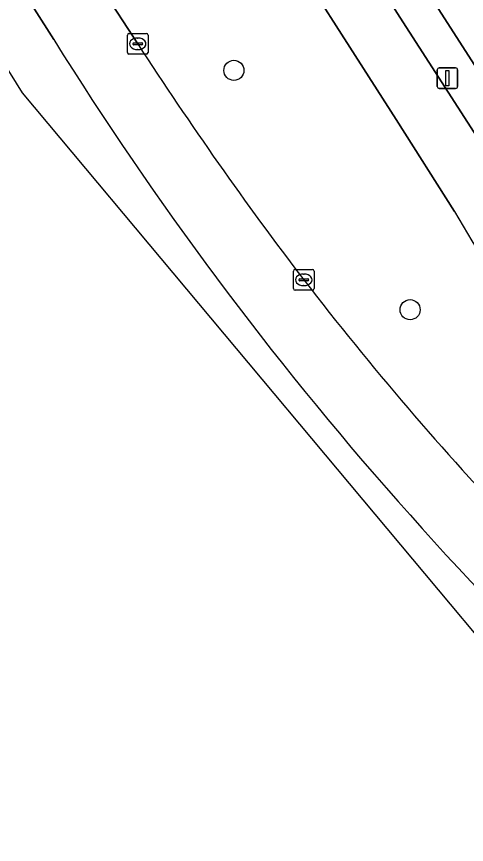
# Model space of a CAD drawing. Extents: x 160077 to 160948, y 386481 to 387498.
# Drawn here: x 160561.79 to 160583.65, y 386523.88 to 386564.07 of the extents above; entities that cross this region are included whole.
import ezdxf

# ---------------------------------------------------------------- set-up
doc = ezdxf.new("R2010")
doc.units = 0
for name, color, linetype in [('IMGEO_Berm_groen', 7, 'Continuous'), ('IMGEO_Boom', 7, 'Continuous'), ('IMGEO_Fietspad_gesloten', 7, 'Continuous'), ('IMGEO_Groenvoorziening', 7, 'Continuous'), ('IMGEO_Kolk', 7, 'Continuous'), ('IMGEO_Lichtmast', 7, 'Continuous'), ('IMGEO_OVBaan_gesloten', 7, 'Continuous'), ('IMGEO_Rijbaan_regionaal_gesloten', 7, 'Continuous'), ('IMGEO_Voetpad_open', 7, 'Continuous')]:
    doc.layers.add(name, color=color, linetype=linetype)

msp = doc.modelspace()

# ---------------------------------------------------------------- linework, layer by layer
at = {"layer": 'IMGEO_Berm_groen'}
for points in [[(160469.262, 386719.4), (160555.818, 386581.643), (160559.632, 386575.392), (160564.214, 386568.079), (160567.677, 386562.751)], [(160583.066, 386554.607), (160580.234, 386559.082), (160573.74, 386569.221), (160562.433, 386587.034), (160550.968, 386605.402), (160545.504, 386614.157), (160545.353, 386614.4), (160540.384, 386622.308), (160531.85, 386635.887), (160531.36, 386636.669), (160520.175, 386654.495), (160507.988, 386673.919), (160499.383, 386687.635)]]:
    msp.add_lwpolyline(points, dxfattribs=at)
for centre, radius, start, end in [((160719.952, 386661.416), 181.445, 212.94094, 217.36732), ((160681.95, 386613.11), 114.894, 210.6099, 223.83162), ((160702.904, 386649.594), 160.724, 217.70628, 223.42185)]:
    msp.add_arc(centre, radius, start, end, dxfattribs=at)
at = {"layer": 'IMGEO_Boom'}
for centre in [(160572.352, 386561.462), (160580.912, 386549.843)]:
    msp.add_circle(centre, 0.489, dxfattribs=at)
at = {"layer": 'IMGEO_Fietspad_gesloten'}
for points in [[(160565.101, 386588.121), (160553.416, 386606.82), (160552.85, 386607.713), (160549.473, 386613.148), (160547.703, 386615.911), (160545.353, 386614.4), (160545.504, 386614.157), (160550.968, 386605.402), (160562.433, 386587.034), (160573.74, 386569.221), (160580.234, 386559.082), (160583.066, 386554.607)], [(160589.041, 386550.715), (160585.58, 386556.03), (160580.414, 386564.047), (160565.101, 386588.121)]]:
    msp.add_lwpolyline(points, dxfattribs=at)
msp.add_arc((160681.95, 386613.11), 114.894, 210.6099, 223.83162, dxfattribs=at)
at = {"layer": 'IMGEO_Groenvoorziening'}
msp.add_lwpolyline([(160597.18, 386553.492), (160585.687, 386567.177), (160582.019, 386564.881), (160587.086, 386556.982), (160590.596, 386551.641)], dxfattribs=at)
at = {"layer": 'IMGEO_Kolk'}
for p, q in [((160567.176, 386562.325), (160567.176, 386563.177)), ((160567.251, 386563.251), (160568.103, 386563.251)), ((160567.664, 386563.031), (160567.689, 386563.031)), ((160568.177, 386563.177), (160568.177, 386562.325)), ((160567.435, 386562.745), (160567.435, 386562.757)), ((160567.873, 386562.708), (160567.475, 386562.708)), ((160567.478, 386562.794), (160567.876, 386562.794)), ((160567.919, 386562.757), (160567.919, 386562.745)), ((160568.103, 386562.251), (160567.251, 386562.251)), ((160567.687, 386562.471), (160567.662, 386562.471)), ((160575.32, 386551.793), (160576.172, 386551.793)), ((160575.245, 386550.867), (160575.245, 386551.719)), ((160575.547, 386551.336), (160575.945, 386551.336)), ((160575.733, 386551.573), (160575.758, 386551.573)), ((160576.246, 386551.719), (160576.246, 386550.867)), ((160575.504, 386551.287), (160575.504, 386551.299)), ((160575.942, 386551.25), (160575.544, 386551.25)), ((160575.756, 386551.013), (160575.731, 386551.013)), ((160575.988, 386551.299), (160575.988, 386551.287)), ((160576.172, 386550.793), (160575.32, 386550.793))]:
    msp.add_line(p, q, dxfattribs=at)
for points in [[(160567.176, 386562.325), (160567.176, 386563.177)], [(160567.251, 386563.251), (160568.103, 386563.251)], [(160568.177, 386563.177), (160568.177, 386562.325)], [(160568.103, 386562.251), (160567.251, 386562.251)], [(160575.32, 386551.793), (160576.172, 386551.793)], [(160575.245, 386550.867), (160575.245, 386551.719)], [(160576.246, 386551.719), (160576.246, 386550.867)], [(160576.172, 386550.793), (160575.32, 386550.793)]]:
    msp.add_lwpolyline(points, dxfattribs=at)
for centre, radius, start, end in [((160567.253, 386563.175), 0.0765, 91.552, 178.448), ((160567.253, 386563.175), 0.0765, 91.552, 178.448), ((160568.101, 386563.175), 0.0765, 1.552, 88.448), ((160568.101, 386563.175), 0.0765, 1.552, 88.448), ((160567.475, 386562.754), 0.0403, 85.8775, 175.7526), ((160567.472, 386562.744), 0.0366, 178.938, 274.7102), ((160567.876, 386562.751), 0.043, 264.8664, 352.4533), ((160567.88, 386562.756), 0.0386, 1.7309, 96.639), ((160567.253, 386562.327), 0.0765, 181.552, 268.448), ((160567.253, 386562.327), 0.0765, 181.552, 268.448), ((160568.101, 386562.327), 0.0765, 271.552, 358.448), ((160568.101, 386562.327), 0.0765, 271.552, 358.448), ((160575.322, 386551.717), 0.0765, 91.552, 178.448), ((160575.322, 386551.717), 0.0765, 91.552, 178.448), ((160576.17, 386551.717), 0.0765, 1.552, 88.448), ((160576.17, 386551.717), 0.0765, 1.552, 88.448), ((160575.544, 386551.296), 0.0403, 85.8775, 175.7526), ((160575.949, 386551.298), 0.0386, 1.7309, 96.639), ((160575.541, 386551.286), 0.0366, 178.938, 274.7102), ((160575.945, 386551.293), 0.043, 264.8664, 352.4533), ((160575.322, 386550.869), 0.0765, 181.552, 268.448), ((160575.322, 386550.869), 0.0765, 181.552, 268.448), ((160576.17, 386550.869), 0.0765, 271.552, 358.448), ((160576.17, 386550.869), 0.0765, 271.552, 358.448)]:
    msp.add_arc(centre, radius, start, end, dxfattribs=at)
for centre, major_axis, ratio, start_param, end_param in [((160567.663, 386562.751), (-0.387, 0.002), 0.722429, 4.712389, 7.853982), ((160567.688, 386562.751), (-0.39, 0.002), 0.717154, 1.570796, 4.712389), ((160575.732, 386551.293), (-0.387, 0.002), 0.722429, 4.712389, 7.853982), ((160575.757, 386551.293), (-0.39, 0.002), 0.717154, 1.570796, 4.712389)]:
    msp.add_ellipse(centre, major_axis=major_axis, ratio=ratio, start_param=start_param, end_param=end_param, dxfattribs=at)
at = {"layer": 'IMGEO_Lichtmast'}
for p, q in [((160582.233, 386560.682), (160582.233, 386561.482)), ((160582.233, 386561.482), (160582.233, 386560.682)), ((160582.333, 386561.582), (160583.123, 386561.582)), ((160583.123, 386561.582), (160582.333, 386561.582)), ((160583.223, 386561.482), (160583.223, 386560.682)), ((160583.223, 386560.682), (160583.223, 386561.482)), ((160583.123, 386560.582), (160582.333, 386560.582)), ((160582.333, 386560.582), (160583.123, 386560.582))]:
    msp.add_line(p, q, dxfattribs=at)
msp.add_lwpolyline([(160582.653, 386561.457), (160582.803, 386561.457), (160582.803, 386560.707), (160582.653, 386560.707), (160582.653, 386561.457)], dxfattribs=at)
for centre, start, end in [((160582.333, 386561.482), 90, 180), ((160582.333, 386561.482), 90, 180), ((160583.123, 386561.482), 0, 90), ((160583.123, 386561.482), 360, 90), ((160582.333, 386560.682), 180, 270), ((160582.333, 386560.682), 180, 270), ((160583.123, 386560.682), 270, 0), ((160583.123, 386560.682), 270, 0)]:
    msp.add_arc(centre, 0.1, start, end, dxfattribs=at)
at = {"layer": 'IMGEO_OVBaan_gesloten'}
msp.add_lwpolyline([(160563.595, 386562.96), (160558.403, 386571.103), (160552.394, 386580.604), (160544.265, 386593.572), (160540.407, 386599.725), (160533.871, 386610.149), (160531.896, 386608.867), (160562.065, 386560.373), (160587.772, 386529.698), (160608.631, 386513.091), (160617.435, 386505.515)], dxfattribs=at)
msp.add_arc((160706.781, 386652.336), 168.791, 211.97203, 230.9922, dxfattribs=at)
at = {"layer": 'IMGEO_Rijbaan_regionaal_gesloten'}
for points in [[(160444.774, 386752.299), (160489.97, 386680.162), (160533.871, 386610.149), (160540.407, 386599.725), (160544.265, 386593.572), (160552.394, 386580.604), (160558.403, 386571.103), (160563.595, 386562.96)], [(160567.677, 386562.751), (160564.214, 386568.079), (160559.632, 386575.392), (160555.818, 386581.643), (160469.262, 386719.4)]]:
    msp.add_lwpolyline(points, dxfattribs=at)
for centre, radius, start, end in [((160706.781, 386652.336), 168.791, 211.97203, 230.9922), ((160719.952, 386661.416), 181.445, 212.94094, 217.36732), ((160702.904, 386649.594), 160.724, 217.70628, 223.42185)]:
    msp.add_arc(centre, radius, start, end, dxfattribs=at)
at = {"layer": 'IMGEO_Voetpad_open'}
for points in [[(160590.596, 386551.641), (160587.086, 386556.982), (160582.019, 386564.881), (160581.106, 386566.271), (160580.857, 386566.113), (160574.437, 386576.424), (160569.667, 386583.686), (160568.607, 386585.371), (160565.139, 386590.887), (160565.157, 386590.912), (160559.093, 386600.58), (160553.248, 386609.891)], [(160552.85, 386607.713), (160553.416, 386606.82), (160565.101, 386588.121), (160580.414, 386564.047), (160585.58, 386556.03), (160589.041, 386550.715)]]:
    msp.add_lwpolyline(points, dxfattribs=at)

doc.saveas('drawing.dxf')
